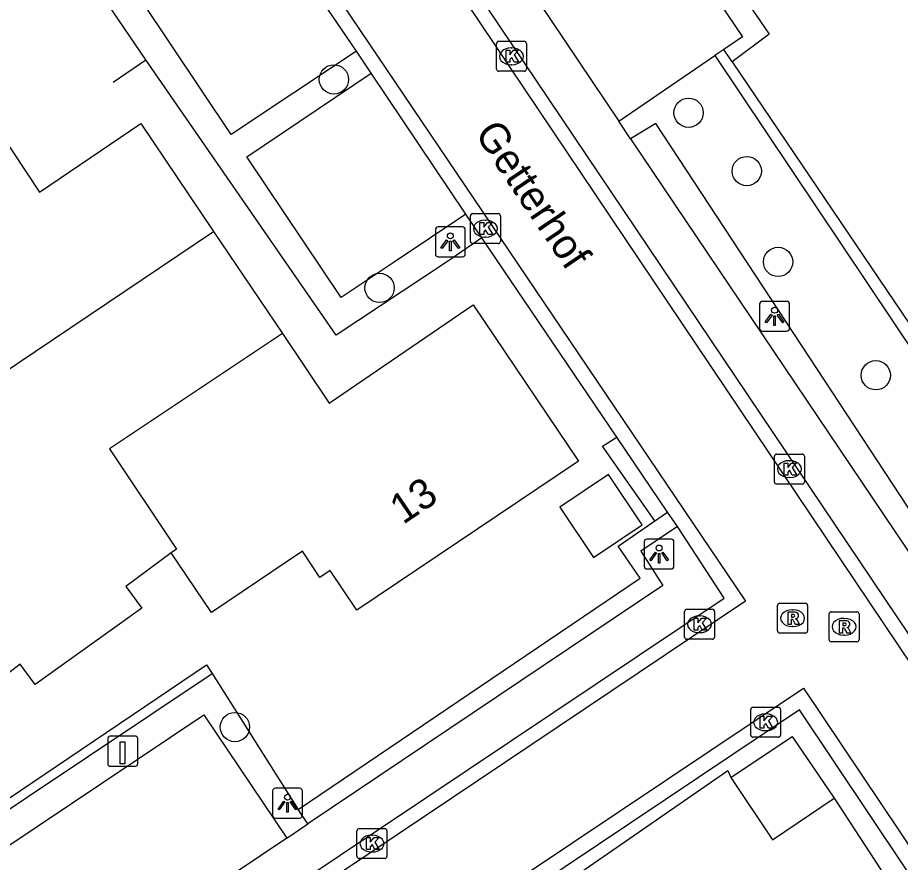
# Model space of a CAD drawing. Extents: x 158797 to 159887, y 384318 to 385255.
# Drawn here: x 158915.74 to 158945.21, y 384626.86 to 384655.06 of the extents above; entities that cross this region are included whole.
import ezdxf

# ---------------------------------------------------------------- set-up
doc = ezdxf.new("R2010")
doc.units = 0
for name, color, linetype in [('IMGEO_Boom', 7, 'Continuous'), ('IMGEO_Groenvoorziening', 7, 'Continuous'), ('IMGEO_Haag', 7, 'Continuous'), ('IMGEO_Hek', 7, 'Continuous'), ('IMGEO_Kolk', 7, 'Continuous'), ('IMGEO_Laadpaal', 7, 'Continuous'), ('IMGEO_Lichtpunt', 7, 'Continuous'), ('IMGEO_Openbare_ruimte_label', 7, 'Continuous'), ('IMGEO_Pand', 7, 'Continuous'), ('IMGEO_Pand_nummerreeks', 7, 'Continuous'), ('IMGEO_Parkeervlak_open', 7, 'Continuous'), ('IMGEO_Rijbaan_lokaal_open', 7, 'Continuous'), ('IMGEO_Rioolput', 7, 'Continuous'), ('IMGEO_Voetpad_open', 7, 'Continuous')]:
    doc.layers.add(name, color=color, linetype=linetype)

msp = doc.modelspace()

# ---------------------------------------------------------------- linework, layer by layer
at = {"layer": 'IMGEO_Boom'}
for centre in [(158926.294, 384652.998), (158938.137, 384651.883), (158940.079, 384649.936), (158941.126, 384646.903), (158927.821, 384646.037), (158944.39, 384643.118), (158922.99, 384631.374)]:
    msp.add_circle(centre, 0.489, dxfattribs=at)
at = {"layer": 'IMGEO_Groenvoorziening'}
for points in [[(158917.65, 384657.141), (158903.486, 384647.632), (158905.26, 384644.832), (158899.805, 384640.906), (158909.685, 384626.219), (158910.802, 384626.858), (158911.256, 384626.177), (158922.042, 384633.454), (158922.226, 384633.163)], [(158931.239, 384647.707), (158930.053, 384646.895), (158926.376, 384644.46), (158920.02, 384653.654), (158917.65, 384657.141)], [(158925.099, 384628.623), (158936.517, 384636.347), (158935.783, 384637.416), (158937.012, 384638.256), (158935.269, 384640.755), (158935.742, 384641.055)]]:
    msp.add_lwpolyline(points, dxfattribs=at)
at = {"layer": 'IMGEO_Haag'}
for points in [[(158933.428, 384664.074), (158934.085, 384664.494), (158934.527, 384663.737), (158938.467, 384666.472), (158938.773, 384666.087), (158935.034, 384663.418), (158935.39, 384662.897), (158938.577, 384657.798), (158940.832, 384654.504), (158939.596, 384653.583)], [(158939.596, 384653.583), (158939.313, 384653.993)], [(158939.017, 384653.792), (158950.928, 384636.006)], [(158939.596, 384653.583), (158950.919, 384636.829)], [(158951.101, 384630.138), (158937.049, 384651.521), (158936.203, 384651.016)], [(158911.908, 384626.271), (158922.226, 384633.163)], [(158922.226, 384633.163), (158925.099, 384628.623)], [(158930.65, 384624.451), (158930.884, 384624.093), (158934.543, 384626.53), (158939.449, 384629.925), (158939.55, 384629.69)], [(158942.998, 384628.997), (158948.959, 384619.868)], [(158925.43, 384628.137), (158925.099, 384628.623)]]:
    msp.add_lwpolyline(points, dxfattribs=at)
at = {"layer": 'IMGEO_Hek'}
for points in [[(158918.924, 384652.902), (158920.02, 384653.654), (158917.65, 384657.141), (158903.486, 384647.632), (158905.26, 384644.832)], [(158905.26, 384644.832), (158899.805, 384640.906), (158909.685, 384626.219), (158910.802, 384626.858), (158911.256, 384626.177), (158922.042, 384633.454), (158922.226, 384633.163), (158925.099, 384628.623), (158936.517, 384636.347), (158935.783, 384637.416)], [(158935.783, 384637.416), (158937.439, 384638.548)]]:
    msp.add_lwpolyline(points, dxfattribs=at)
at = {"layer": 'IMGEO_Kolk'}
for p, q in [((158931.723, 384653.343), (158931.723, 384654.195)), ((158931.798, 384654.269), (158932.65, 384654.269)), ((158932.724, 384654.195), (158932.724, 384653.343)), ((158932.211, 384654.049), (158932.236, 384654.049)), ((158932.65, 384653.269), (158931.798, 384653.269)), ((158932.234, 384653.489), (158932.209, 384653.489)), ((158930.852, 384647.589), (158930.852, 384648.441)), ((158930.927, 384648.515), (158931.779, 384648.515)), ((158931.34, 384648.295), (158931.365, 384648.295)), ((158931.853, 384648.441), (158931.853, 384647.589)), ((158931.363, 384647.735), (158931.338, 384647.735)), ((158931.779, 384647.515), (158930.927, 384647.515)), ((158941.004, 384639.562), (158941.004, 384640.414)), ((158941.079, 384640.488), (158941.931, 384640.488)), ((158942.005, 384640.414), (158942.005, 384639.562)), ((158941.492, 384640.268), (158941.517, 384640.268)), ((158941.515, 384639.708), (158941.49, 384639.708)), ((158941.931, 384639.488), (158941.079, 384639.488)), ((158938.078, 384635.305), (158938.93, 384635.305)), ((158938.003, 384634.379), (158938.003, 384635.231)), ((158938.491, 384635.085), (158938.516, 384635.085)), ((158939.004, 384635.231), (158939.004, 384634.379)), ((158938.514, 384634.525), (158938.489, 384634.525)), ((158938.93, 384634.305), (158938.078, 384634.305)), ((158940.211, 384631.107), (158940.211, 384631.959)), ((158940.286, 384632.033), (158941.138, 384632.033)), ((158940.699, 384631.813), (158940.724, 384631.813)), ((158941.212, 384631.959), (158941.212, 384631.107)), ((158940.722, 384631.253), (158940.697, 384631.253)), ((158941.138, 384631.033), (158940.286, 384631.033)), ((158927.141, 384627.983), (158927.993, 384627.983)), ((158927.066, 384627.057), (158927.066, 384627.909)), ((158927.554, 384627.763), (158927.579, 384627.763)), ((158928.067, 384627.909), (158928.067, 384627.057)), ((158927.577, 384627.203), (158927.552, 384627.203)), ((158927.993, 384626.983), (158927.141, 384626.983))]:
    msp.add_line(p, q, dxfattribs=at)
for points in [[(158931.723, 384653.343), (158931.723, 384654.195)], [(158931.798, 384654.269), (158932.65, 384654.269)], [(158932.724, 384654.195), (158932.724, 384653.343)], [(158932.044, 384653.969), (158932.167, 384653.969), (158932.167, 384653.818), (158932.297, 384653.969), (158932.461, 384653.969), (158932.315, 384653.818), (158932.468, 384653.569), (158932.316, 384653.569), (158932.231, 384653.733), (158932.167, 384653.666), (158932.167, 384653.569), (158932.044, 384653.569), (158932.044, 384653.969)], [(158932.65, 384653.269), (158931.798, 384653.269)], [(158930.852, 384647.589), (158930.852, 384648.441)], [(158930.927, 384648.515), (158931.779, 384648.515)], [(158931.853, 384648.441), (158931.853, 384647.589)], [(158931.173, 384648.215), (158931.296, 384648.215), (158931.296, 384648.064), (158931.426, 384648.215), (158931.59, 384648.215), (158931.444, 384648.064), (158931.597, 384647.815), (158931.445, 384647.815), (158931.36, 384647.979), (158931.296, 384647.912), (158931.296, 384647.815), (158931.173, 384647.815), (158931.173, 384648.215)], [(158931.779, 384647.515), (158930.927, 384647.515)], [(158941.004, 384639.562), (158941.004, 384640.414)], [(158941.079, 384640.488), (158941.931, 384640.488)], [(158942.005, 384640.414), (158942.005, 384639.562)], [(158941.325, 384640.188), (158941.448, 384640.188), (158941.448, 384640.037), (158941.578, 384640.188), (158941.742, 384640.188), (158941.596, 384640.037), (158941.749, 384639.788), (158941.597, 384639.788), (158941.512, 384639.952), (158941.448, 384639.885), (158941.448, 384639.788), (158941.325, 384639.788), (158941.325, 384640.188)], [(158941.931, 384639.488), (158941.079, 384639.488)], [(158938.078, 384635.305), (158938.93, 384635.305)], [(158938.003, 384634.379), (158938.003, 384635.231)], [(158938.324, 384635.005), (158938.447, 384635.005), (158938.447, 384634.854), (158938.577, 384635.005), (158938.741, 384635.005), (158938.595, 384634.854), (158938.748, 384634.605), (158938.596, 384634.605), (158938.511, 384634.769), (158938.447, 384634.702), (158938.447, 384634.605), (158938.324, 384634.605), (158938.324, 384635.005)], [(158939.004, 384635.231), (158939.004, 384634.379)], [(158938.93, 384634.305), (158938.078, 384634.305)], [(158940.211, 384631.107), (158940.211, 384631.959)], [(158940.286, 384632.033), (158941.138, 384632.033)], [(158941.212, 384631.959), (158941.212, 384631.107)], [(158940.532, 384631.733), (158940.655, 384631.733), (158940.655, 384631.582), (158940.785, 384631.733), (158940.949, 384631.733), (158940.803, 384631.582), (158940.956, 384631.333), (158940.804, 384631.333), (158940.719, 384631.497), (158940.655, 384631.43), (158940.655, 384631.333), (158940.532, 384631.333), (158940.532, 384631.733)], [(158941.138, 384631.033), (158940.286, 384631.033)], [(158927.141, 384627.983), (158927.993, 384627.983)], [(158927.066, 384627.057), (158927.066, 384627.909)], [(158927.387, 384627.683), (158927.51, 384627.683), (158927.51, 384627.532), (158927.64, 384627.683), (158927.804, 384627.683), (158927.658, 384627.532), (158927.811, 384627.283), (158927.659, 384627.283), (158927.574, 384627.447), (158927.51, 384627.38), (158927.51, 384627.283), (158927.387, 384627.283), (158927.387, 384627.683)], [(158928.067, 384627.909), (158928.067, 384627.057)], [(158927.993, 384626.983), (158927.141, 384626.983)]]:
    msp.add_lwpolyline(points, dxfattribs=at)
for centre, start, end in [((158931.8, 384654.193), 91.552, 178.448), ((158931.8, 384654.193), 91.552, 178.448), ((158932.648, 384654.193), 1.552, 88.448), ((158932.648, 384654.193), 1.552, 88.448), ((158931.8, 384653.345), 181.552, 268.448), ((158931.8, 384653.345), 181.552, 268.448), ((158932.648, 384653.345), 271.552, 358.448), ((158932.648, 384653.345), 271.552, 358.448), ((158930.929, 384648.439), 91.552, 178.448), ((158930.929, 384648.439), 91.552, 178.448), ((158931.777, 384648.439), 1.552, 88.448), ((158931.777, 384648.439), 1.552, 88.448), ((158930.929, 384647.591), 181.552, 268.448), ((158930.929, 384647.591), 181.552, 268.448), ((158931.777, 384647.591), 271.552, 358.448), ((158931.777, 384647.591), 271.552, 358.448), ((158941.081, 384640.412), 91.552, 178.448), ((158941.081, 384640.412), 91.552, 178.448), ((158941.929, 384640.412), 1.552, 88.448), ((158941.929, 384640.412), 1.552, 88.448), ((158941.081, 384639.564), 181.552, 268.448), ((158941.081, 384639.564), 181.552, 268.448), ((158941.929, 384639.564), 271.552, 358.448), ((158941.929, 384639.564), 271.552, 358.448), ((158938.08, 384635.229), 91.552, 178.448), ((158938.08, 384635.229), 91.552, 178.448), ((158938.928, 384635.229), 1.552, 88.448), ((158938.928, 384635.229), 1.552, 88.448), ((158938.08, 384634.381), 181.552, 268.448), ((158938.08, 384634.381), 181.552, 268.448), ((158938.928, 384634.381), 271.552, 358.448), ((158938.928, 384634.381), 271.552, 358.448), ((158940.288, 384631.957), 91.552, 178.448), ((158940.288, 384631.957), 91.552, 178.448), ((158941.136, 384631.957), 1.552, 88.448), ((158941.136, 384631.957), 1.552, 88.448), ((158940.288, 384631.109), 181.552, 268.448), ((158940.288, 384631.109), 181.552, 268.448), ((158941.136, 384631.109), 271.552, 358.448), ((158941.136, 384631.109), 271.552, 358.448), ((158927.143, 384627.907), 91.552, 178.448), ((158927.143, 384627.907), 91.552, 178.448), ((158927.991, 384627.907), 1.552, 88.448), ((158927.991, 384627.907), 1.552, 88.448), ((158927.143, 384627.059), 181.552, 268.448), ((158927.143, 384627.059), 181.552, 268.448), ((158927.991, 384627.059), 271.552, 358.448), ((158927.991, 384627.059), 271.552, 358.448)]:
    msp.add_arc(centre, 0.0765, start, end, dxfattribs=at)
for centre, major_axis, ratio, start_param, end_param in [((158932.21, 384653.769), (-0.387, 0.002), 0.722429, 4.712389, 7.853982), ((158932.235, 384653.769), (-0.39, 0.002), 0.717154, 1.570796, 4.712389), ((158931.339, 384648.015), (-0.387, 0.002), 0.722429, 4.712389, 7.853982), ((158931.364, 384648.015), (-0.39, 0.002), 0.717154, 1.570796, 4.712389), ((158941.491, 384639.988), (-0.387, 0.002), 0.722429, 4.712389, 7.853982), ((158941.516, 384639.988), (-0.39, 0.002), 0.717154, 1.570796, 4.712389), ((158938.49, 384634.805), (-0.387, 0.002), 0.722429, 4.712389, 7.853982), ((158938.515, 384634.805), (-0.39, 0.002), 0.717154, 1.570796, 4.712389), ((158940.698, 384631.533), (-0.387, 0.002), 0.722429, 4.712389, 7.853982), ((158940.723, 384631.533), (-0.39, 0.002), 0.717154, 1.570796, 4.712389), ((158927.553, 384627.483), (-0.387, 0.002), 0.722429, 4.712389, 7.853982), ((158927.578, 384627.483), (-0.39, 0.002), 0.717154, 1.570796, 4.712389)]:
    msp.add_ellipse(centre, major_axis=major_axis, ratio=ratio, start_param=start_param, end_param=end_param, dxfattribs=at)
at = {"layer": 'IMGEO_Laadpaal'}
for p, q in [((158918.744, 384630.985), (158918.744, 384630.144)), ((158918.744, 384630.985), (158918.744, 384630.144)), ((158919.66, 384631.069), (158918.819, 384631.069)), ((158919.66, 384631.069), (158918.819, 384631.069)), ((158919.744, 384630.153), (158919.744, 384630.994)), ((158919.744, 384630.153), (158919.744, 384630.994)), ((158918.828, 384630.069), (158919.669, 384630.069)), ((158918.828, 384630.069), (158919.669, 384630.069))]:
    msp.add_line(p, q, dxfattribs=at)
msp.add_lwpolyline([(158919.159, 384630.882), (158919.319, 384630.882), (158919.319, 384630.149), (158919.159, 384630.149), (158919.159, 384630.882)], dxfattribs=at)
for centre, start, end in [((158918.822, 384630.991), 92.4484, 184.2845), ((158918.822, 384630.991), 92.4484, 184.2845), ((158919.666, 384630.991), 2.4484, 94.2845), ((158919.666, 384630.991), 2.4484, 94.2845), ((158918.822, 384630.147), 182.4484, 274.2845), ((158918.822, 384630.147), 182.4484, 274.2845), ((158919.666, 384630.147), 272.4484, 4.2845), ((158919.666, 384630.147), 272.4484, 4.2845)]:
    msp.add_arc(centre, 0.0779, start, end, dxfattribs=at)
at = {"layer": 'IMGEO_Lichtpunt'}
for p, q in [((158929.684, 384647.976), (158929.684, 384647.169)), ((158929.684, 384647.976), (158929.684, 384647.169)), ((158930.586, 384648.071), (158929.778, 384648.071)), ((158930.586, 384648.071), (158929.778, 384648.071)), ((158930.68, 384647.169), (158930.68, 384647.976)), ((158930.68, 384647.169), (158930.68, 384647.976)), ((158929.778, 384647.075), (158930.586, 384647.075)), ((158929.778, 384647.075), (158930.586, 384647.075)), ((158940.511, 384645.492), (158940.511, 384644.685)), ((158940.511, 384645.492), (158940.511, 384644.685)), ((158941.413, 384645.587), (158940.605, 384645.587)), ((158941.413, 384645.587), (158940.605, 384645.587)), ((158941.507, 384644.685), (158941.507, 384645.492)), ((158941.507, 384644.685), (158941.507, 384645.492)), ((158940.605, 384644.591), (158941.413, 384644.591)), ((158940.605, 384644.591), (158941.413, 384644.591)), ((158937.556, 384637.649), (158936.748, 384637.649)), ((158937.556, 384637.649), (158936.748, 384637.649)), ((158936.654, 384637.554), (158936.654, 384636.747)), ((158936.654, 384637.554), (158936.654, 384636.747)), ((158937.65, 384636.747), (158937.65, 384637.554)), ((158937.65, 384636.747), (158937.65, 384637.554)), ((158936.748, 384636.653), (158937.556, 384636.653)), ((158936.748, 384636.653), (158937.556, 384636.653)), ((158924.247, 384629.236), (158924.247, 384628.429)), ((158924.247, 384629.236), (158924.247, 384628.429)), ((158925.149, 384629.331), (158924.341, 384629.331)), ((158925.149, 384629.331), (158924.341, 384629.331)), ((158925.243, 384628.429), (158925.243, 384629.236)), ((158925.243, 384628.429), (158925.243, 384629.236)), ((158924.341, 384628.335), (158925.149, 384628.335)), ((158924.341, 384628.335), (158925.149, 384628.335))]:
    msp.add_line(p, q, dxfattribs=at)
for points in [[(158930.058, 384647.64), (158930.097, 384647.612), (158929.909, 384647.35), (158929.871, 384647.377), (158930.058, 384647.64)], [(158930.16, 384647.592), (158930.207, 384647.592), (158930.207, 384647.27), (158930.16, 384647.27), (158930.16, 384647.592)], [(158930.27, 384647.612), (158930.308, 384647.639), (158930.495, 384647.377), (158930.456, 384647.349), (158930.27, 384647.612)], [(158940.885, 384645.156), (158940.924, 384645.128), (158940.736, 384644.866), (158940.698, 384644.893), (158940.885, 384645.156)], [(158940.987, 384645.108), (158941.034, 384645.108), (158941.034, 384644.786), (158940.987, 384644.786), (158940.987, 384645.108)], [(158941.097, 384645.128), (158941.135, 384645.155), (158941.322, 384644.893), (158941.283, 384644.865), (158941.097, 384645.128)], [(158937.028, 384637.218), (158937.067, 384637.19), (158936.879, 384636.928), (158936.841, 384636.955), (158937.028, 384637.218)], [(158937.13, 384637.17), (158937.177, 384637.17), (158937.177, 384636.848), (158937.13, 384636.848), (158937.13, 384637.17)], [(158937.24, 384637.19), (158937.278, 384637.217), (158937.465, 384636.955), (158937.426, 384636.927), (158937.24, 384637.19)], [(158924.621, 384628.9), (158924.66, 384628.872), (158924.472, 384628.61), (158924.434, 384628.637), (158924.621, 384628.9)], [(158924.723, 384628.852), (158924.77, 384628.852), (158924.77, 384628.53), (158924.723, 384628.53), (158924.723, 384628.852)], [(158924.833, 384628.872), (158924.871, 384628.899), (158925.058, 384628.637), (158925.019, 384628.609), (158924.833, 384628.872)]]:
    msp.add_lwpolyline(points, dxfattribs=at)
for centre in [(158930.183, 384647.774), (158941.01, 384645.29), (158937.153, 384637.352), (158924.746, 384629.034)]:
    msp.add_circle(centre, 0.0994, dxfattribs=at)
for centre, start, end in [((158929.778, 384647.976), 90, 180), ((158929.778, 384647.976), 90, 180), ((158930.586, 384647.976), 0, 90), ((158930.586, 384647.976), 0, 90), ((158929.778, 384647.169), 180, 270), ((158929.778, 384647.169), 180, 270), ((158930.586, 384647.169), 270, 0), ((158930.586, 384647.169), 270, 360), ((158940.605, 384645.492), 90, 180), ((158940.605, 384645.492), 90, 180), ((158941.413, 384645.492), 0, 90), ((158941.413, 384645.492), 0, 90), ((158940.605, 384644.685), 180, 270), ((158940.605, 384644.685), 180, 270), ((158941.413, 384644.685), 270, 0), ((158941.413, 384644.685), 270, 360), ((158936.748, 384637.554), 90, 180), ((158936.748, 384637.554), 90, 180), ((158937.556, 384637.554), 0, 90), ((158937.556, 384637.554), 0, 90), ((158936.748, 384636.747), 180, 270), ((158936.748, 384636.747), 180, 270), ((158937.556, 384636.747), 270, 0), ((158937.556, 384636.747), 270, 360), ((158924.341, 384629.236), 90, 180), ((158924.341, 384629.236), 90, 180), ((158925.149, 384629.236), 0, 90), ((158925.149, 384629.236), 0, 90), ((158924.341, 384628.429), 180, 270), ((158924.341, 384628.429), 180, 270), ((158925.149, 384628.429), 270, 0), ((158925.149, 384628.429), 270, 360)]:
    msp.add_arc(centre, 0.0946, start, end, dxfattribs=at)
at = {"layer": 'IMGEO_Pand'}
for points in [[(158907.976, 384638.304), (158904.737, 384643.112), (158907.129, 384644.742), (158905.762, 384646.758), (158914.28, 384652.511), (158916.47, 384649.231), (158919.852, 384651.521), (158922.28, 384647.917)], [(158907.976, 384638.304), (158922.28, 384647.917)], [(158922.28, 384647.917), (158924.575, 384644.51)], [(158924.575, 384644.51), (158926.138, 384642.19), (158930.948, 384645.466), (158934.462, 384640.251), (158927.06, 384635.272), (158926.167, 384636.6), (158925.827, 384636.371), (158925.241, 384637.242), (158922.204, 384635.199), (158920.865, 384637.19)], [(158924.575, 384644.51), (158918.797, 384640.665), (158921.037, 384637.317), (158920.865, 384637.19)], [(158933.838, 384638.715), (158934.968, 384637.038), (158936.59, 384638.131), (158935.46, 384639.808), (158933.838, 384638.715)], [(158920.865, 384637.19), (158919.342, 384636.067), (158919.879, 384635.339), (158916.324, 384632.791), (158915.823, 384633.472), (158915.091, 384632.933), (158913.616, 384635.123), (158911.211, 384633.503), (158907.976, 384638.304)], [(158939.55, 384629.69), (158941.596, 384631.059), (158942.998, 384628.997)], [(158939.55, 384629.69), (158940.94, 384627.612), (158942.998, 384628.997)]]:
    msp.add_lwpolyline(points, dxfattribs=at)
at = {"layer": 'IMGEO_Parkeervlak_open'}
for points in [[(158931.31, 384658.301), (158935.423, 384661.113), (158939.935, 384654.417), (158939.313, 384653.993)], [(158927.045, 384653.945), (158922.866, 384651.155), (158919.866, 384655.634), (158924.01, 384658.409)], [(158939.313, 384653.993), (158939.017, 384653.792)], [(158935.807, 384651.605), (158939.017, 384653.792)], [(158930.702, 384648.501), (158928.269, 384646.876), (158926.536, 384645.718), (158923.383, 384650.415), (158927.544, 384653.21)], [(158915.86, 384621.72), (158913.074, 384625.843), (158921.951, 384631.78), (158924.728, 384627.665)]]:
    msp.add_lwpolyline(points, dxfattribs=at)
at = {"layer": 'IMGEO_Rijbaan_lokaal_open'}
for points in [[(158968.134, 384639.947), (158950.085, 384627.638), (158924.353, 384665.905), (158921.285, 384670.455)], [(158920.881, 384670.173), (158923.955, 384665.633), (158949.957, 384626.932), (158968.418, 384639.524)], [(158921.019, 384663.762), (158940.033, 384635.577), (158916.847, 384620.015), (158916.788, 384619.978)], [(158927.045, 384653.945), (158924.01, 384658.409)], [(158927.544, 384653.21), (158927.045, 384653.945)], [(158930.702, 384648.501), (158927.544, 384653.21)], [(158931.239, 384647.707), (158930.702, 384648.501)], [(158935.742, 384641.055), (158931.239, 384647.707)], [(158937.764, 384638.068), (158937.439, 384638.548), (158935.742, 384641.055)], [(158916.491, 384620.393), (158916.548, 384620.432), (158939.325, 384635.681), (158937.764, 384638.068)], [(158918.871, 384617.212), (158941.972, 384632.67), (158949.064, 384622.099), (158970.35, 384636.65)], [(158953.415, 384624.464), (158948.9, 384621.402), (158941.838, 384631.945), (158930.65, 384624.451)]]:
    msp.add_lwpolyline(points, dxfattribs=at)
at = {"layer": 'IMGEO_Rioolput'}
for p, q in [((158941.111, 384634.584), (158941.111, 384635.436)), ((158941.186, 384635.51), (158942.038, 384635.51)), ((158941.599, 384635.29), (158941.624, 384635.29)), ((158942.112, 384635.436), (158942.112, 384634.584)), ((158942.829, 384634.297), (158942.829, 384635.149)), ((158942.904, 384635.223), (158943.756, 384635.223)), ((158943.317, 384635.003), (158943.342, 384635.003)), ((158943.83, 384635.149), (158943.83, 384634.297)), ((158941.622, 384634.73), (158941.597, 384634.73)), ((158942.038, 384634.51), (158941.186, 384634.51)), ((158943.34, 384634.443), (158943.315, 384634.443)), ((158943.756, 384634.223), (158942.904, 384634.223))]:
    msp.add_line(p, q, dxfattribs=at)
for points in [[(158941.111, 384634.584), (158941.111, 384635.436)], [(158941.186, 384635.51), (158942.038, 384635.51)], [(158942.112, 384635.436), (158942.112, 384634.584)], [(158941.7, 384635.208), (158941.448, 384635.21), (158941.448, 384634.81)], [(158941.626, 384635.129), (158941.572, 384635.129), (158941.572, 384635.048)], [(158941.572, 384635.048), (158941.624, 384635.048)], [(158942.829, 384634.297), (158942.829, 384635.149)], [(158942.904, 384635.223), (158943.756, 384635.223)], [(158943.83, 384635.149), (158943.83, 384634.297)], [(158941.448, 384634.81), (158941.572, 384634.81), (158941.572, 384634.972), (158941.583, 384634.972)], [(158941.63, 384634.943), (158941.701, 384634.81), (158941.841, 384634.81), (158941.776, 384634.936)], [(158943.418, 384634.921), (158943.166, 384634.923), (158943.166, 384634.523)], [(158943.344, 384634.842), (158943.29, 384634.842), (158943.29, 384634.761)], [(158943.29, 384634.761), (158943.342, 384634.761)], [(158942.038, 384634.51), (158941.186, 384634.51)], [(158943.166, 384634.523), (158943.29, 384634.523), (158943.29, 384634.685), (158943.301, 384634.685)], [(158943.348, 384634.656), (158943.419, 384634.523), (158943.559, 384634.523), (158943.494, 384634.649)], [(158943.756, 384634.223), (158942.904, 384634.223)]]:
    msp.add_lwpolyline(points, dxfattribs=at)
for centre, radius, start, end in [((158941.188, 384635.434), 0.0765, 91.552, 178.448), ((158941.188, 384635.434), 0.0765, 91.552, 178.448), ((158942.036, 384635.434), 0.0765, 1.552, 88.448), ((158942.036, 384635.434), 0.0765, 1.552, 88.448), ((158941.608, 384635.237), 0.19, 274.7715, 282.9687), ((158941.632, 384635.033), 0.0964, 77.0061, 93.1865), ((158941.646, 384635.09), 0.0378, 276.6634, 79.6772), ((158941.699, 384635.098), 0.109, 350.3612, 89.416), ((158941.697, 384635.098), 0.112, 277.5842, 350.9817), ((158942.906, 384635.147), 0.0765, 91.552, 178.448), ((158942.906, 384635.147), 0.0765, 91.552, 178.448), ((158943.754, 384635.147), 0.0765, 1.552, 88.448), ((158943.754, 384635.147), 0.0765, 1.552, 88.448), ((158941.582, 384634.919), 0.0533, 26.0293, 88.6989), ((158941.681, 384634.883), 0.108, 29.5134, 73.7905), ((158943.326, 384634.95), 0.19, 274.7715, 282.9687), ((158943.35, 384634.746), 0.0964, 77.0061, 93.1865), ((158943.364, 384634.803), 0.0378, 276.6634, 79.6772), ((158943.417, 384634.811), 0.109, 350.3612, 89.416), ((158943.415, 384634.811), 0.112, 277.5842, 350.9817), ((158943.399, 384634.596), 0.108, 29.5134, 73.7905), ((158941.188, 384634.586), 0.0765, 181.552, 268.448), ((158941.188, 384634.586), 0.0765, 181.552, 268.448), ((158942.036, 384634.586), 0.0765, 271.552, 358.448), ((158942.036, 384634.586), 0.0765, 271.552, 358.448), ((158943.3, 384634.632), 0.0533, 26.0293, 88.6989), ((158942.906, 384634.299), 0.0765, 181.552, 268.448), ((158942.906, 384634.299), 0.0765, 181.552, 268.448), ((158943.754, 384634.299), 0.0765, 271.552, 358.448), ((158943.754, 384634.299), 0.0765, 271.552, 358.448)]:
    msp.add_arc(centre, radius, start, end, dxfattribs=at)
for centre, major_axis, ratio, start_param, end_param in [((158941.598, 384635.01), (-0.387, 0.002), 0.722429, 4.712389, 7.853982), ((158941.623, 384635.01), (-0.39, 0.002), 0.717154, 1.570796, 4.712389), ((158943.316, 384634.723), (-0.387, 0.002), 0.722429, 4.712389, 7.853982), ((158943.341, 384634.723), (-0.39, 0.002), 0.717154, 1.570796, 4.712389)]:
    msp.add_ellipse(centre, major_axis=major_axis, ratio=ratio, start_param=start_param, end_param=end_param, dxfattribs=at)
at = {"layer": 'IMGEO_Voetpad_open'}
for points in [[(158931.31, 384658.301), (158935.807, 384651.605)], [(158936.203, 384651.016), (158935.807, 384651.605)], [(158936.203, 384651.016), (158950.52, 384629.75), (158951.101, 384630.138)], [(158937.764, 384638.068), (158936.543, 384637.243), (158937.281, 384636.103), (158925.43, 384628.137)], [(158924.728, 384627.665), (158925.43, 384628.137)], [(158924.728, 384627.665), (158915.86, 384621.72)]]:
    msp.add_lwpolyline(points, dxfattribs=at)

# ---------------------------------------------------------------- texts
at = {"layer": 'IMGEO_Openbare_ruimte_label'}
msp.add_text('Getterhof', height=1, rotation=303.9445, dxfattribs=at).set_placement((158930.977, 384651.193))
at = {"layer": 'IMGEO_Pand_nummerreeks'}
msp.add_text('13', height=1, rotation=33.9298, dxfattribs=at).set_placement((158928.604, 384638.118))

doc.saveas('drawing.dxf')
